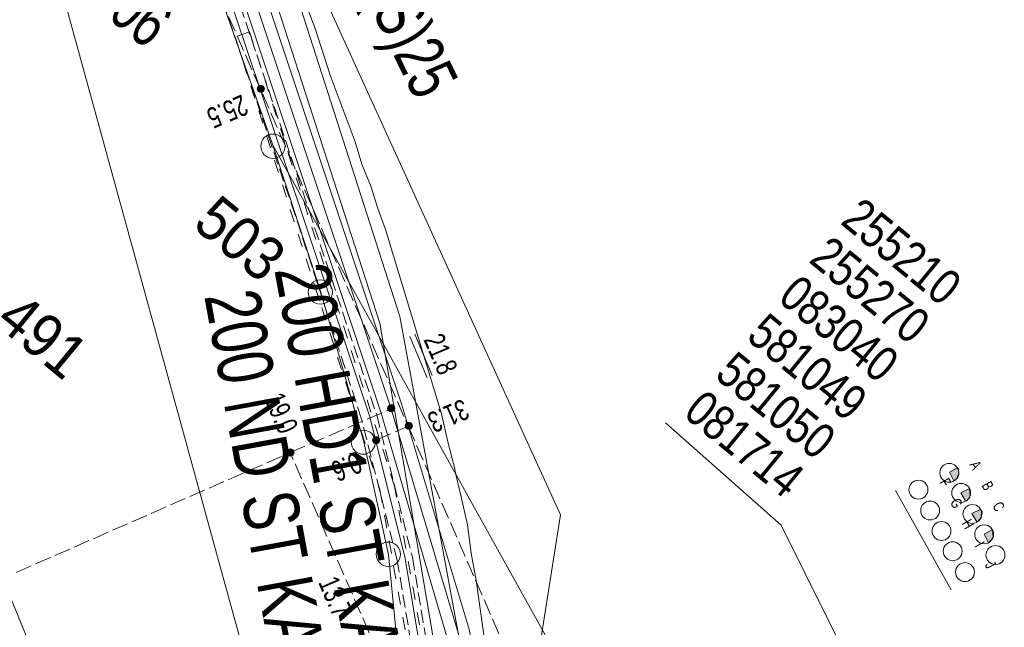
# Model space of a CAD drawing. Header units: metres. Extents: x -740 to 758, y -633 to 854.
# Tile 884 of 1056: x 362 to 387, y 82 to 97. Entities that reach past the tile are written whole.
import ezdxf

# ---------------------------------------------------------------- set-up
doc = ezdxf.new("R2010")
doc.units = ezdxf.units.M
doc.header["$MEASUREMENT"] = 0
for name, pattern in [('333_125', [0.4576, 0.3328, -0.1248]), ('333_333', [0.6656, 0.3328, -0.3328]), ('416_125', [0.5408, 0.416, -0.1248])]:
    doc.linetypes.add(name, pattern=pattern)
for name, color, linetype in [('Gas.LOVION', 7, 'Continuous'), ('Grundkarte.LOVION', 7, 'Continuous'), ('Grundkarte_Text.LOVION', 7, 'Continuous'), ('Strom.LOVION', 7, 'Continuous'), ('StromBemass.LOVION', 7, 'Continuous'), ('Telko.LOVION', 7, 'Continuous')]:
    doc.layers.add(name, color=color, linetype=linetype)
doc.styles.add('ERSTELLTER_STIL_1', font='arial.ttf')

msp = doc.modelspace()

# ---------------------------------------------------------------- hatches: boundary and pattern name
at = {"layer": 'StromBemass.LOVION', "linetype": 'Continuous', "lineweight": 13}
for points in [[(367.861, 95.484), (367.867, 95.494), (367.873, 95.504), (367.878, 95.515), (367.88, 95.527), (367.882, 95.538), (367.882, 95.55), (367.88, 95.562), (367.877, 95.574), (367.873, 95.585), (367.867, 95.595), (367.86, 95.605), (367.852, 95.613), (367.843, 95.621), (367.833, 95.627), (367.822, 95.632), (367.811, 95.636), (367.799, 95.638), (367.787, 95.639), (367.775, 95.638), (367.763, 95.636), (367.752, 95.632), (367.741, 95.627), (367.731, 95.621), (367.722, 95.613), (367.714, 95.604), (367.707, 95.595), (367.701, 95.584), (367.697, 95.573), (367.694, 95.562), (367.693, 95.55), (367.693, 95.538), (367.694, 95.526), (367.697, 95.515), (367.702, 95.503), (367.707, 95.493), (367.714, 95.483), (367.722, 95.475), (367.732, 95.467), (367.742, 95.461), (367.753, 95.456), (367.764, 95.452), (367.776, 95.45), (367.788, 95.449), (367.799, 95.45), (367.811, 95.452), (367.822, 95.456), (367.833, 95.461), (367.843, 95.468), (367.852, 95.475)], [(367.861, 95.484), (367.867, 95.494), (367.873, 95.504), (367.878, 95.515), (367.88, 95.527), (367.882, 95.538), (367.882, 95.55), (367.88, 95.562), (367.877, 95.574), (367.873, 95.585), (367.867, 95.595), (367.86, 95.605), (367.852, 95.613), (367.843, 95.621), (367.833, 95.627), (367.822, 95.632), (367.811, 95.636), (367.799, 95.638), (367.787, 95.639), (367.775, 95.638), (367.763, 95.636), (367.752, 95.632), (367.741, 95.627), (367.731, 95.621), (367.722, 95.613), (367.714, 95.604), (367.707, 95.595), (367.701, 95.584), (367.697, 95.573), (367.694, 95.562), (367.693, 95.55), (367.693, 95.538), (367.694, 95.526), (367.697, 95.515), (367.702, 95.503), (367.707, 95.493), (367.714, 95.483), (367.722, 95.475), (367.732, 95.467), (367.742, 95.461), (367.753, 95.456), (367.764, 95.452), (367.776, 95.45), (367.788, 95.449), (367.799, 95.45), (367.811, 95.452), (367.822, 95.456), (367.833, 95.461), (367.843, 95.468), (367.852, 95.475)], [(371.212, 87.271), (371.219, 87.281), (371.224, 87.291), (371.228, 87.302), (371.231, 87.313), (371.233, 87.325), (371.233, 87.336), (371.231, 87.348), (371.228, 87.359), (371.224, 87.37), (371.218, 87.38), (371.211, 87.39), (371.203, 87.398), (371.194, 87.406), (371.185, 87.412), (371.174, 87.417), (371.163, 87.42), (371.151, 87.422), (371.14, 87.423), (371.128, 87.422), (371.117, 87.42), (371.106, 87.416), (371.095, 87.411), (371.085, 87.405), (371.076, 87.398), (371.068, 87.389), (371.062, 87.38), (371.056, 87.37), (371.052, 87.359), (371.049, 87.347), (371.047, 87.336), (371.047, 87.324), (371.049, 87.313), (371.052, 87.301), (371.056, 87.29), (371.062, 87.28), (371.069, 87.271), (371.077, 87.262), (371.086, 87.255), (371.096, 87.249), (371.106, 87.244), (371.117, 87.24), (371.129, 87.238), (371.14, 87.237), (371.152, 87.238), (371.163, 87.24), (371.175, 87.244), (371.185, 87.249), (371.195, 87.255), (371.204, 87.263)], [(371.667, 86.816), (371.674, 86.826), (371.679, 86.836), (371.684, 86.847), (371.687, 86.859), (371.688, 86.871), (371.688, 86.883), (371.687, 86.895), (371.684, 86.906), (371.679, 86.917), (371.673, 86.928), (371.666, 86.938), (371.658, 86.946), (371.649, 86.954), (371.639, 86.96), (371.628, 86.965), (371.616, 86.969), (371.605, 86.971), (371.593, 86.972), (371.581, 86.971), (371.569, 86.969), (371.558, 86.965), (371.547, 86.96), (371.537, 86.953), (371.528, 86.946), (371.52, 86.937), (371.513, 86.927), (371.507, 86.917), (371.502, 86.906), (371.5, 86.894), (371.498, 86.882), (371.498, 86.87), (371.5, 86.858), (371.503, 86.847), (371.507, 86.836), (371.513, 86.825), (371.52, 86.816), (371.528, 86.807), (371.537, 86.799), (371.547, 86.793), (371.558, 86.788), (371.57, 86.784), (371.581, 86.782), (371.593, 86.781), (371.605, 86.782), (371.617, 86.784), (371.628, 86.788), (371.639, 86.793), (371.649, 86.8), (371.659, 86.807)], [(370.826, 86.45), (370.833, 86.459), (370.838, 86.47), (370.843, 86.481), (370.846, 86.492), (370.847, 86.504), (370.847, 86.516), (370.845, 86.528), (370.843, 86.539), (370.838, 86.55), (370.832, 86.56), (370.825, 86.57), (370.817, 86.578), (370.808, 86.586), (370.798, 86.592), (370.787, 86.597), (370.776, 86.601), (370.764, 86.603), (370.753, 86.604), (370.741, 86.603), (370.729, 86.601), (370.718, 86.597), (370.707, 86.592), (370.697, 86.586), (370.688, 86.578), (370.68, 86.569), (370.673, 86.56), (370.668, 86.549), (370.663, 86.538), (370.66, 86.527), (370.659, 86.515), (370.659, 86.503), (370.66, 86.492), (370.663, 86.48), (370.668, 86.469), (370.674, 86.459), (370.681, 86.449), (370.689, 86.441), (370.698, 86.433), (370.708, 86.427), (370.719, 86.422), (370.73, 86.418), (370.741, 86.416), (370.753, 86.415), (370.765, 86.416), (370.777, 86.418), (370.788, 86.422), (370.799, 86.427), (370.809, 86.434), (370.818, 86.441)], [(368.623, 86.133), (368.63, 86.143), (368.635, 86.153), (368.64, 86.164), (368.642, 86.175), (368.644, 86.187), (368.644, 86.199), (368.642, 86.21), (368.639, 86.222), (368.635, 86.232), (368.629, 86.243), (368.622, 86.252), (368.614, 86.261), (368.605, 86.268), (368.595, 86.274), (368.585, 86.279), (368.574, 86.283), (368.562, 86.285), (368.55, 86.286), (368.539, 86.285), (368.527, 86.283), (368.516, 86.279), (368.505, 86.274), (368.495, 86.268), (368.486, 86.26), (368.478, 86.252), (368.472, 86.242), (368.466, 86.232), (368.462, 86.221), (368.459, 86.21), (368.457, 86.198), (368.457, 86.186), (368.459, 86.175), (368.462, 86.163), (368.466, 86.152), (368.472, 86.142), (368.479, 86.133), (368.487, 86.124), (368.496, 86.117), (368.506, 86.11), (368.516, 86.105), (368.528, 86.102), (368.539, 86.1), (368.551, 86.099), (368.563, 86.1), (368.574, 86.102), (368.585, 86.106), (368.596, 86.111), (368.606, 86.117), (368.615, 86.124)]]:
    msp.add_hatch(color=7, dxfattribs=at).paths.add_polyline_path(points)
at = {"layer": 'Telko.LOVION', "linetype": 'Continuous', "lineweight": 13}
for points in [[(385.606, 85.464), (385.619, 85.48), (385.649, 85.482), (385.701, 85.547), (385.699, 85.576), (385.738, 85.624), (385.724, 85.771), (385.692, 85.797), (385.495, 85.689)], [(385.908, 84.946), (385.937, 84.949), (386.016, 85.046), (386.014, 85.075), (386.027, 85.091), (386.01, 85.267), (385.784, 85.156)], [(386.197, 84.413), (386.226, 84.416), (386.318, 84.528), (386.313, 84.587), (386.339, 84.619), (386.333, 84.677), (386.301, 84.704), (386.298, 84.733), (386.073, 84.622)], [(386.501, 83.866), (386.62, 84.011), (386.6, 84.216), (386.39, 84.092)]]:
    msp.add_hatch(color=7, dxfattribs=at).paths.add_polyline_path(points)

# ---------------------------------------------------------------- linework, layer by layer
at = {"layer": 'Gas.LOVION', "color": 1, "linetype": 'Continuous', "lineweight": 18}
for points in [[(428.918, -16.688), (423.232, -12.796), (422.319, -12.073), (420.334, -10.818), (417.39, -4.279), (409.637, 12.889), (396.287, 43.785), (387.308, 45.537), (387.124, 45.608), (386.241, 46.926), (376.008, 61.959), (373.16, 66.454), (372.737, 67.152), (375.494, 84.593), (368.346, 100.268), (368.027, 100.961), (364.679, 108.451), (361.81, 114.821), (356.978, 125.55), (353.595, 133.85), (344.452, 153.911), (336.136, 172.457), (328.782, 189.028)], [(366.647, 58.399), (369.844, 64.844), (372.705, 73.37), (373.059, 80.483), (371.361, 89.686), (368.281, 99.272), (368.91, 99.643), (369.42, 99.871), (371.889, 100.91), (376.291, 102.892), (378.797, 103.714), (381.182, 104.715), (385.462, 106.582), (387.744, 107.426), (388.502, 107.692), (390.906, 101.838), (394.597, 93.259), (399.858, 80.562), (406.561, 68.079), (406.575, 68.095), (406.898, 68.26)]]:
    msp.add_lwpolyline(points, dxfattribs=at)
at = {"layer": 'Gas.LOVION', "color": 5, "linetype": 'Continuous', "lineweight": 18}
msp.add_lwpolyline([(366.475, 58.943), (369.526, 65.079), (372.161, 73.494), (372.386, 80.417), (370.846, 89.518), (367.581, 99.632)], dxfattribs=at)
at = {"layer": 'Grundkarte.LOVION', "color": 8, "linetype": 'Continuous', "lineweight": 18}
for points in [[(394.019, 47.479), (368.093, 94.096), (363.465, 107.269), (362.697, 109.676), (362.068, 112.186), (361.935, 112.941), (361.234, 116.479), (360.217, 123.561), (359.716, 125.966)], [(394.019, 47.479), (368.093, 94.096), (363.465, 107.269), (362.697, 109.676), (362.068, 112.186), (361.935, 112.941), (361.234, 116.479), (360.217, 123.561), (359.716, 125.966)], [(367.454, 80.674), (358.929, 111.643)], [(358.929, 111.643), (367.454, 80.674)], [(363.465, 107.269), (368.093, 94.096), (369.317, 90.344), (370.435, 86.463), (371.072, 83.57), (371.364, 80.583)], [(348.812, 100.25), (353.601, 100.836), (361.451, 82.215), (363.434, 77.355), (365.286, 72.925), (367.598, 67.417), (364.261, 66.175)], [(368.752, 98.239), (369.191, 97.07), (369.572, 95.896), (370.011, 94.727), (370.212, 94.185), (370.386, 93.611), (370.619, 93.042), (370.794, 92.468), (370.994, 91.926), (372.433, 87.19), (372.592, 86.467), (372.778, 85.776), (372.789, 85.659), (372.937, 85.052), (373.097, 84.329), (373.198, 83.6), (373.325, 82.903), (373.526, 81.445)], [(363.655, 59.673), (367.063, 63.818), (368.141, 65.786), (368.473, 66.321), (369.527, 68.847), (370.434, 71.655), (371.07, 74.525), (371.364, 77.569), (371.364, 80.583), (371.072, 83.57), (370.435, 86.463), (369.317, 90.344), (368.093, 94.096), (394.019, 47.479)], [(363.655, 59.673), (367.063, 63.818), (368.141, 65.786), (368.473, 66.321), (369.527, 68.847), (370.434, 71.655), (371.07, 74.525), (371.364, 77.569), (371.364, 80.583), (371.072, 83.57), (370.435, 86.463), (369.317, 90.344), (368.093, 94.096), (394.019, 47.479)]]:
    msp.add_lwpolyline(points, dxfattribs=at)
at = {"layer": 'Grundkarte.LOVION', "color": 253, "linetype": 'Continuous', "lineweight": 18}
msp.add_lwpolyline([(363.465, 107.269), (368.093, 94.096), (369.317, 90.344), (370.435, 86.463), (371.072, 83.57), (371.364, 80.583), (371.364, 77.569), (371.07, 74.525), (370.434, 71.655), (369.527, 68.847), (368.473, 66.321), (368.141, 65.786), (367.063, 63.818), (366.746, 63.433), (361.1, 71.304), (360.672, 72.356), (358.826, 76.727), (352.763, 90.971), (348.812, 100.25)], dxfattribs=at)
at = {"layer": 'Grundkarte.LOVION', "color": 9, "linetype": 'Continuous', "lineweight": 18}
for centre, radius in [((368.098, 94.07), 0.313), ((369.318, 90.32), 0.313), ((370.421, 86.458), 0.311), ((371.064, 83.576), 0.313)]:
    msp.add_circle(centre, radius, dxfattribs=at)
at = {"layer": 'Strom.LOVION', "color": 1, "linetype": 'Continuous', "lineweight": 18}
for points in [[(371.306, 68.031), (373.432, 71.372), (374.368, 73.592), (373.155, 81.616), (371.403, 87.444), (363.222, 112.018), (361.545, 117.381), (359.88, 126.1), (360.041, 129.899), (354.534, 142.69), (343.257, 168.247), (339.443, 177.332), (332.295, 193.303)], [(332.084, 193.045), (339.172, 177.231), (342.986, 168.147), (354.266, 142.56), (359.748, 129.87), (359.587, 126.071), (361.242, 117.307), (362.935, 111.931), (371.135, 87.315), (372.865, 81.558), (374.054, 73.635), (373.152, 71.522), (370.796, 67.804)], [(370.289, 67.548), (372.887, 71.659), (373.679, 73.539), (373.494, 75.28), (372.562, 81.484), (370.88, 87.201), (362.664, 111.831), (360.955, 117.22), (359.278, 126.056), (359.445, 129.796), (353.982, 142.444), (342.705, 168.001), (338.874, 177.099), (331.873, 192.788)]]:
    msp.add_lwpolyline(points, dxfattribs=at)
at = {"layer": 'Strom.LOVION', "color": 150, "linetype": 'Continuous', "lineweight": 18}
msp.add_lwpolyline([(393.371, 116.99), (366.027, 102.229), (365.773, 101.952), (365.754, 101.537), (368.84, 92.351), (370.593, 87.114), (371.497, 83.463), (371.927, 80.875), (372.142, 78.679), (372.437, 75.959), (372.319, 74.145), (371.891, 72.019), (370.636, 68.986), (367.919, 64.434), (367.331, 63.49), (384.936, 41.833), (385.992, 42.364), (387.065, 42.883)], dxfattribs=at)
at = {"layer": 'Strom.LOVION', "color": 7, "linetype": '333_125', "lineweight": 13}
msp.add_lwpolyline([(368.093, 64.318), (367.761, 64.537), (370.465, 69.072), (371.694, 72.074), (372.124, 74.17), (372.232, 75.939), (371.953, 78.646), (371.722, 80.855), (371.295, 83.414), (370.378, 87.048), (368.667, 92.305), (365.568, 101.474), (365.94, 101.599), (369.026, 92.414), (370.766, 87.16), (371.685, 83.497), (372.116, 80.908), (372.347, 78.699), (372.645, 75.95), (372.5, 74.104), (372.06, 71.962), (370.807, 68.899)], close=True, dxfattribs=at)
at = {"layer": 'Strom.LOVION', "color": 9, "linetype": '333_333', "lineweight": 18}
msp.add_lwpolyline([(371.442, 70.424), (372.587, 75.028), (372.225, 79.796), (371.226, 85.328), (367.498, 97.008), (367.126, 96.883), (370.851, 85.233), (371.831, 79.742), (372.185, 75.063), (371.073, 70.565), (367.919, 64.434)], dxfattribs=at)
at = {"layer": 'StromBemass.LOVION', "color": 7, "linetype": '416_125', "lineweight": 13}
for points in [[(359.038, 115.51), (364.787, 102.359), (371.577, 86.87), (374.699, 79.727), (372.15, 78.591)], [(351.095, 78.557), (368.541, 86.189), (371.135, 87.315)], [(370.741, 86.508), (371.577, 86.87)], [(374.054, 73.635), (368.541, 86.189)]]:
    msp.add_lwpolyline(points, dxfattribs=at)
at = {"layer": 'StromBemass.LOVION', "color": 7, "linetype": 'Continuous', "lineweight": 13}
for points in [[(371.618, 89.179), (372.062, 88.115)], [(371.745, 89.236), (372.189, 88.171)]]:
    msp.add_lwpolyline(points, dxfattribs=at)
for centre, radius in [((367.787, 95.544), 0.0949), ((367.787, 95.544), 0.0949), ((371.14, 87.33), 0.0928), ((371.593, 86.877), 0.0952), ((370.753, 86.51), 0.0942), ((368.551, 86.192), 0.0934)]:
    msp.add_circle(centre, radius, dxfattribs=at)
at = {"layer": 'Telko.LOVION', "color": 49, "linetype": 'Continuous', "lineweight": 18}
msp.add_lwpolyline([(378.19, 86.955), (381.166, 84.32), (384.882, 76.851)], dxfattribs=at)
at = {"layer": 'Telko.LOVION', "color": 7, "linetype": 'Continuous', "lineweight": 13}
for points in [[(385.606, 85.464), (385.495, 85.689), (385.692, 85.797), (385.724, 85.771), (385.738, 85.624), (385.699, 85.576), (385.701, 85.547), (385.649, 85.482), (385.619, 85.48)], [(385.908, 84.946), (385.784, 85.156), (386.01, 85.267), (386.027, 85.091), (386.014, 85.075), (386.016, 85.046), (385.937, 84.949)], [(386.197, 84.413), (386.073, 84.622), (386.298, 84.733), (386.301, 84.704), (386.333, 84.677), (386.339, 84.619), (386.313, 84.587), (386.318, 84.528), (386.226, 84.416)], [(386.501, 83.866), (386.39, 84.092), (386.6, 84.216), (386.62, 84.011)]]:
    msp.add_lwpolyline(points, close=True, dxfattribs=at)
msp.add_lwpolyline([(384.108, 85.214), (385.54, 82.664)], dxfattribs=at)
for centre, radius in [((385.49, 85.671), 0.243), ((384.696, 85.237), 0.244), ((385.796, 85.154), 0.243), ((384.997, 84.7), 0.242), ((386.083, 84.612), 0.242), ((385.29, 84.174), 0.243), ((386.386, 84.089), 0.243), ((385.577, 83.653), 0.243), ((386.677, 83.556), 0.244), ((385.893, 83.117), 0.243)]:
    msp.add_circle(centre, radius, dxfattribs=at)

# ---------------------------------------------------------------- texts
at = {"layer": 'Gas.LOVION', "color": 49, "linetype": 'Continuous', "lineweight": 18, "insert": (360.998, 99.688), "char_height": 1.20938, "attachment_point": 7, "rotation": 320.5829, "style": 'ERSTELLTER_STIL_1'}
msp.add_mtext('{\\A1;\\W0.71560x;KOR 306}', dxfattribs=at)
at = {"layer": 'Gas.LOVION', "color": 7, "linetype": 'Continuous', "lineweight": 13, "insert": (369.392, 99.268), "char_height": 1.24488, "attachment_point": 7, "rotation": 295.8564, "style": 'ERSTELLTER_STIL_1'}
msp.add_mtext('{\\A1;\\W0.71497x;AS(S)25}', dxfattribs=at)
at = {"layer": 'Gas.LOVION', "color": 1, "linetype": 'Continuous', "lineweight": 18, "insert": (367.71, 90.817), "char_height": 1.42275, "attachment_point": 7, "rotation": 280.5554, "style": 'ERSTELLTER_STIL_1'}
msp.add_mtext('{\\A1;\\W0.72074x;200 HD1 ST KA (1977)}', dxfattribs=at)
at = {"layer": 'Gas.LOVION', "color": 5, "linetype": 'Continuous', "lineweight": 18, "insert": (365.908, 90.143), "char_height": 1.42282, "attachment_point": 7, "rotation": 280.3871, "style": 'ERSTELLTER_STIL_1'}
msp.add_mtext('{\\A1;\\W0.72100x;200 ND ST KA (1977)}', dxfattribs=at)
at = {"layer": 'Grundkarte_Text.LOVION', "color": 7, "linetype": 'Continuous', "lineweight": 13, "char_height": 1.12433, "attachment_point": 7, "rotation": 320.5839, "style": 'ERSTELLTER_STIL_1'}
for s, insert in [('{\\A1;\\W0.89447x;503}', (365.989, 91.995)), ('{\\A1;\\W0.89449x;491}', (360.91, 89.493))]:
    msp.add_mtext(s, dxfattribs=dict(at, insert=insert))
at = {"layer": 'StromBemass.LOVION', "color": 7, "linetype": 'Continuous', "lineweight": 13, "attachment_point": 7, "style": 'ERSTELLTER_STIL_1'}
for s, insert, char_height, rotation in [('{\\A1;\\W0.71559x;25.5}', (367.299, 95.416), 0.53354, 203.2494), ('{\\A1;\\W0.71558x;21.8}', (371.957, 89.094), 0.53355, 293.2443), ('{\\A1;\\W0.71557x;19.0}', (367.856, 87.578), 0.53355, 293.245), ('{\\A1;\\W0.71559x;31.3}', (372.98, 87.591), 0.53353, 203.2496), ('{\\A1;\\W0.71556x;0.6}', (370.228, 86.214), 0.53356, 203.2545), ('{\\A1;\\W0.71563x;13.7}', (369.249, 82.853), 0.5335, 293.2466)]:
    msp.add_mtext(s, dxfattribs=dict(at, insert=insert, char_height=char_height, rotation=rotation))
at = {"layer": 'Telko.LOVION', "color": 220, "linetype": 'Continuous', "lineweight": 18, "char_height": 0.91526, "attachment_point": 7, "rotation": 320.584, "style": 'ERSTELLTER_STIL_1'}
for s, insert in [('{\\A1;\\W0.80002x;255210}', (382.654, 92.082)), ('{\\A1;\\W0.80002x;255270}', (381.843, 91.095)), ('{\\A1;\\W0.80002x;083040}', (381.041, 90.1)), ('{\\A1;\\W0.80002x;581049}', (380.23, 89.113)), ('{\\A1;\\W0.80002x;581050}', (379.419, 88.126)), ('{\\A1;\\W0.80002x;081714}', (378.607, 87.139))]:
    msp.add_mtext(s, dxfattribs=dict(at, insert=insert))
at = {"layer": 'Telko.LOVION', "color": 7, "linetype": 'Continuous', "lineweight": 13, "attachment_point": 7, "style": 'ERSTELLTER_STIL_1'}
for s, insert, char_height, rotation in [('{\\A1;\\W0.71008x;A}', (386, 85.881), 0.2808, 299.2013), ('{\\A1;\\W0.71591x;F}', (385.226, 85.428), 0.2808, 299.2013), ('{\\A1;\\W0.71534x;B}', (386.31, 85.349), 0.28076, 299.2078), ('{\\A1;\\W0.71585x;G}', (385.495, 84.912), 0.28075, 299.2066), ('{\\A1;\\W0.71586x;C}', (386.584, 84.822), 0.28075, 299.2066), ('{\\A1;\\W0.71586x;H}', (385.799, 84.37), 0.28075, 299.2066), ('{\\A1;\\W0.71522x;I}', (386.131, 83.797), 0.28075, 299.2054), ('{\\A1;\\W0.71528x;J}', (386.392, 83.295), 0.2808, 299.2025)]:
    msp.add_mtext(s, dxfattribs=dict(at, insert=insert, char_height=char_height, rotation=rotation))

doc.saveas('drawing.dxf')
